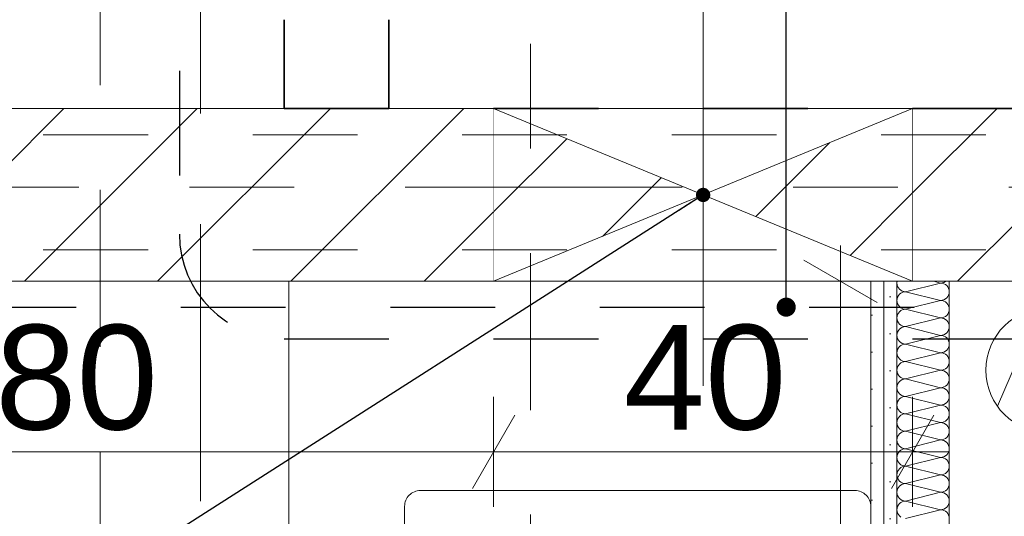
# Model space of a CAD drawing. Header units: metres. Extents: x -3.6 to 90.7, y -11.1 to 18.
# Tile 428 of 656: x 43.557 to 44.497, y 5.535 to 6.01. Entities that reach past the tile are written whole.
import ezdxf

# ---------------------------------------------------------------- set-up
doc = ezdxf.new("R2010")
doc.units = ezdxf.units.M
doc.header["$MEASUREMENT"] = 0
for name, pattern in [('Achse', [0.2, 0.1, -0.05, 0, -0.05]), ('Punktlinie eng', [0.0375, 0.0125, -0.025]), ('Schnittlinie', [0.3, 0.15, -0.075, 0, -0.075]), ('Strichlinie doppelt', [0.546806, 0.264583, -0.105833, 0.070556, -0.105833]), ('Strichlinie eng', [0.115, 0.075, -0.04]), ('Untersicht', [0.1, 0.075, -0.025]), ('Wipeout_Contour', [1, 0, -1])]:
    doc.linetypes.add(name, pattern=pattern)
for name, color, linetype in [('152 - Bemaßung_ Beschriftung.Ausbau', 7, 'Continuous'), ('203 - Marker.Schnitt - Ausbaudetail SA', 7, 'Continuous'), ('208 - Marker.Detail', 7, 'Continuous'), ('301 - Elemente.Linie', 7, 'Continuous'), ('451 - Universal.Achsen Raster', 7, 'Continuous'), ('605 - Struktur.Wand Innen', 7, 'Continuous'), ('608 - Struktur.Träger', 7, 'Continuous'), ('650 - Abdeckung.Fußboden Aufbau', 7, 'Continuous'), ('Abbruch_603 - Struktur.Bodenplatte_ Decke Roh', 7, 'Continuous'), ('Abbruch_605 - Struktur.Wand Innen', 7, 'Continuous'), ('Neubau_152 - Bemaßung_ Beschriftung.Ausbau', 7, 'Continuous'), ('Neubau_603 - Struktur.Bodenplatte_ Decke Roh', 7, 'Continuous'), ('Neubau_605 - Struktur.Wand Innen', 7, 'Continuous'), ('Neubau_606 - Struktur.Wand Innen Ausbau', 7, 'Continuous'), ('Neubau_650 - Abdeckung.Fußboden Aufbau', 7, 'Continuous'), ('Neubau_653 - Abdeckung.TB Verkofferung', 7, 'Continuous'), ('Neubau_702 - Einrichtung.Möbel Sanitär', 7, 'Continuous')]:
    doc.layers.add(name, color=color, linetype=linetype)
doc.styles.add('ERSTELLTER_STIL_2', font='txt')
doc.linetypes.add('Abbruch 1', pattern='A,0,[1,2022.0244.A_L5A-PL02.05_iB_Grundriss 3.OG1.Shx,S=0.001984,R=0,X=0,Y=0],-0.25,0', length=0.25)
doc.dimstyles.new('ERSTELLTER_STIL__1', dxfattribs={"dimtxt": 0.1, "dimasz": 0.0532, "dimexe": 0.18, "dimexo": 0.0625, "dimgap": 0, "dimtad": 1, "dimzin": 0, "dimdsep": 46, "dimtxsty": 'ERSTELLTER_STIL_2', "dimblk": 'ARROWHEAD_2', "dimblk1": 'ARROWHEAD_2', "dimblk2": 'ARROWHEAD_2', "dimcen": 0.09, "dimse1": 1, "dimse2": 1, "dimclrd": 7, "dimclre": 7, "dimclrt": 7, "dimazin": 0, "dimtfac": 1, "dimtdec": 4, "dimtmove": 0, "dimatfit": 3, "dimfxl": 1, "dimtolj": 1, "dimtzin": 0, "dimarcsym": 0})
doc.dimstyles.new('ERSTELLTER_STIL__3', dxfattribs={"dimtxt": 0.1, "dimasz": 0.0532, "dimexe": 0.18, "dimexo": 0.0625, "dimgap": 0, "dimtad": 1, "dimtih": 1, "dimtoh": 1, "dimzin": 0, "dimdsep": 46, "dimtxsty": 'ERSTELLTER_STIL_2', "dimblk": 'ARROWHEAD_2', "dimblk1": 'ARROWHEAD_2', "dimblk2": 'ARROWHEAD_2', "dimcen": 0.09, "dimse1": 1, "dimse2": 1, "dimclrd": 7, "dimclre": 7, "dimclrt": 7, "dimazin": 0, "dimtfac": 1, "dimtdec": 4, "dimtmove": 0, "dimatfit": 3, "dimfxl": 1, "dimtolj": 1, "dimtzin": 0, "dimarcsym": 0})
doc.dimstyles.new('ERSTELLTER_STIL__5', dxfattribs={"dimtxt": 0.18, "dimasz": 0.03648, "dimexe": 0.18, "dimexo": 0.0625, "dimgap": 0, "dimtad": 0, "dimtih": 1, "dimtoh": 1, "dimdec": 4, "dimzin": 0, "dimdsep": 46, "dimcen": 0.09, "dimadec": 0, "dimazin": 0, "dimtfac": 1, "dimtdec": 4, "dimtmove": 0, "dimatfit": 3, "dimldrblk": 'ARROWHEAD_11', "dimfxl": 1, "dimtolj": 1, "dimtzin": 0, "dimarcsym": 0})
doc.dimstyles.new('ERSTELLTER_STIL__6', dxfattribs={"dimtxt": 0.18, "dimasz": 0.02736, "dimexe": 0.18, "dimexo": 0.0625, "dimgap": 0, "dimtad": 0, "dimtih": 1, "dimtoh": 1, "dimdec": 4, "dimzin": 0, "dimdsep": 46, "dimcen": 0.09, "dimadec": 0, "dimazin": 0, "dimtfac": 1, "dimtdec": 4, "dimtmove": 0, "dimatfit": 3, "dimldrblk": 'ARROWHEAD_11', "dimfxl": 1, "dimtolj": 1, "dimtzin": 0, "dimarcsym": 0})
pattern_1 = [(45, (0, 0), (-0.0636396, 0.0636396), [])]
pattern_2 = [(45, (0, 0), (-0.01767767, 0.01767767), [0, -0.025])]

# ---------------------------------------------------------------- blocks, each defined once
blk = doc.blocks.new('*X139')
at = {"layer": 'Neubau_606 - Struktur.Wand Innen Ausbau', "color": 7, "linetype": 'Continuous', "lineweight": 5}
for p, q in [((44.39515, 5.75996), (44.39499, 5.75833)), ((44.39499, 5.75833), (44.39515, 5.75671)), ((44.39516, 5.76), (44.39515, 5.75996)), ((44.39515, 5.75671), (44.39562, 5.75514)), ((44.39562, 5.75514), (44.39639, 5.7537)), ((44.39639, 5.7537), (44.39743, 5.75244)), ((44.40332, 5.75), (44.43665, 5.75833)), ((44.42999, 5.76), (44.43665, 5.75833)), ((44.43665, 5.75833), (44.43828, 5.75849)), ((44.43828, 5.75817), (44.43665, 5.75833)), ((44.43828, 5.75849), (44.43984, 5.75897)), ((44.43984, 5.7577), (44.43828, 5.75817)), ((44.43984, 5.75897), (44.44128, 5.75974)), ((44.44128, 5.75693), (44.43984, 5.7577)), ((44.44128, 5.75974), (44.4416, 5.76)), ((44.44255, 5.75589), (44.44128, 5.75693)), ((44.44358, 5.75463), (44.44255, 5.75589)), ((44.44435, 5.75319), (44.44358, 5.75463)), ((44.44483, 5.75163), (44.44435, 5.75319)), ((44.39562, 5.74486), (44.39515, 5.74329)), ((44.39639, 5.7463), (44.39562, 5.74486)), ((44.39743, 5.74756), (44.39639, 5.7463)), ((44.39743, 5.75244), (44.39869, 5.7514)), ((44.39869, 5.7486), (44.39743, 5.74756)), ((44.39869, 5.7514), (44.40013, 5.75063)), ((44.40013, 5.74937), (44.39869, 5.7486)), ((44.40013, 5.75063), (44.4017, 5.75016)), ((44.4017, 5.74984), (44.40013, 5.74937)), ((44.4017, 5.75016), (44.40332, 5.75)), ((44.40332, 5.75), (44.4017, 5.74984)), ((44.40332, 5.75), (44.43665, 5.74167)), ((44.44128, 5.74307), (44.44255, 5.74411)), ((44.44255, 5.74411), (44.44358, 5.74537)), ((44.44358, 5.74537), (44.44435, 5.74681)), ((44.44435, 5.74681), (44.44483, 5.74837)), ((44.44499, 5.75), (44.44483, 5.75163)), ((44.44483, 5.74837), (44.44499, 5.75)), ((44.39515, 5.74329), (44.39499, 5.74167)), ((44.39499, 5.74167), (44.39515, 5.74004)), ((44.39515, 5.74004), (44.39562, 5.73848)), ((44.39562, 5.73848), (44.39639, 5.73704)), ((44.39639, 5.73704), (44.39743, 5.73577)), ((44.39743, 5.73577), (44.39869, 5.73474)), ((44.39869, 5.73474), (44.40013, 5.73397)), ((44.40332, 5.73333), (44.43665, 5.74167)), ((44.43665, 5.74167), (44.43828, 5.74183)), ((44.43828, 5.74151), (44.43665, 5.74167)), ((44.43828, 5.74183), (44.43984, 5.7423)), ((44.43984, 5.74103), (44.43828, 5.74151)), ((44.43984, 5.7423), (44.44128, 5.74307)), ((44.44128, 5.74026), (44.43984, 5.74103)), ((44.44255, 5.73923), (44.44128, 5.74026)), ((44.44358, 5.73796), (44.44255, 5.73923)), ((44.44435, 5.73652), (44.44358, 5.73796)), ((44.44483, 5.73496), (44.44435, 5.73652)), ((44.44499, 5.73333), (44.44483, 5.73496)), ((44.39515, 5.72663), (44.39499, 5.725)), ((44.39499, 5.725), (44.39515, 5.72337)), ((44.39562, 5.72819), (44.39515, 5.72663)), ((44.39639, 5.72963), (44.39562, 5.72819)), ((44.39743, 5.73089), (44.39639, 5.72963)), ((44.39869, 5.73193), (44.39743, 5.73089)), ((44.40013, 5.7327), (44.39869, 5.73193)), ((44.40013, 5.73397), (44.4017, 5.73349)), ((44.4017, 5.73317), (44.40013, 5.7327)), ((44.4017, 5.73349), (44.40332, 5.73333)), ((44.40332, 5.73333), (44.4017, 5.73317)), ((44.40332, 5.73333), (44.43665, 5.725)), ((44.40332, 5.71667), (44.43665, 5.725)), ((44.43665, 5.725), (44.43828, 5.72516)), ((44.43828, 5.72484), (44.43665, 5.725)), ((44.43828, 5.72516), (44.43984, 5.72563)), ((44.43984, 5.72437), (44.43828, 5.72484)), ((44.43984, 5.72563), (44.44128, 5.7264)), ((44.44128, 5.7264), (44.44255, 5.72744)), ((44.44255, 5.72744), (44.44358, 5.7287)), ((44.44358, 5.7287), (44.44435, 5.73014)), ((44.44435, 5.73014), (44.44483, 5.73171)), ((44.44483, 5.73171), (44.44499, 5.73333)), ((44.39515, 5.72337), (44.39562, 5.72181)), ((44.39562, 5.72181), (44.39639, 5.72037)), ((44.39639, 5.72037), (44.39743, 5.71911)), ((44.39743, 5.71911), (44.39869, 5.71807)), ((44.39869, 5.71526), (44.39743, 5.71423)), ((44.39869, 5.71807), (44.40013, 5.7173)), ((44.40013, 5.71603), (44.39869, 5.71526)), ((44.40013, 5.7173), (44.4017, 5.71683)), ((44.4017, 5.71651), (44.40013, 5.71603)), ((44.4017, 5.71683), (44.40332, 5.71667)), ((44.40332, 5.71667), (44.4017, 5.71651)), ((44.40332, 5.71667), (44.43665, 5.70833)), ((44.44128, 5.7236), (44.43984, 5.72437)), ((44.44255, 5.72256), (44.44128, 5.7236)), ((44.44358, 5.7213), (44.44255, 5.72256)), ((44.44435, 5.71986), (44.44358, 5.7213)), ((44.44483, 5.71829), (44.44435, 5.71986)), ((44.44499, 5.71667), (44.44483, 5.71829)), ((44.44483, 5.71504), (44.44499, 5.71667)), ((44.39515, 5.70996), (44.39499, 5.70833)), ((44.39499, 5.70833), (44.39515, 5.70671)), ((44.39562, 5.71152), (44.39515, 5.70996)), ((44.39515, 5.70671), (44.39562, 5.70514)), ((44.39639, 5.71296), (44.39562, 5.71152)), ((44.39743, 5.71423), (44.39639, 5.71296)), ((44.40332, 5.7), (44.43665, 5.70833)), ((44.43665, 5.70833), (44.43828, 5.70849)), ((44.43828, 5.70817), (44.43665, 5.70833)), ((44.43828, 5.70849), (44.43984, 5.70897)), ((44.43984, 5.7077), (44.43828, 5.70817)), ((44.43984, 5.70897), (44.44128, 5.70974)), ((44.44128, 5.70693), (44.43984, 5.7077)), ((44.44128, 5.70974), (44.44255, 5.71077)), ((44.44255, 5.70589), (44.44128, 5.70693)), ((44.44255, 5.71077), (44.44358, 5.71204)), ((44.44358, 5.70463), (44.44255, 5.70589)), ((44.44358, 5.71204), (44.44435, 5.71348)), ((44.44435, 5.71348), (44.44483, 5.71504)), ((44.39562, 5.70514), (44.39639, 5.7037)), ((44.39639, 5.7037), (44.39743, 5.70244)), ((44.39743, 5.69756), (44.39639, 5.6963)), ((44.39743, 5.70244), (44.39869, 5.7014)), ((44.39869, 5.6986), (44.39743, 5.69756)), ((44.39869, 5.7014), (44.40013, 5.70063)), ((44.40013, 5.69937), (44.39869, 5.6986)), ((44.40013, 5.70063), (44.4017, 5.70016)), ((44.4017, 5.69984), (44.40013, 5.69937)), ((44.4017, 5.70016), (44.40332, 5.7)), ((44.40332, 5.7), (44.4017, 5.69984)), ((44.40332, 5.7), (44.43665, 5.69167)), ((44.44435, 5.70319), (44.44358, 5.70463)), ((44.44358, 5.69537), (44.44435, 5.69681)), ((44.44483, 5.70163), (44.44435, 5.70319)), ((44.44435, 5.69681), (44.44483, 5.69837)), ((44.44499, 5.7), (44.44483, 5.70163)), ((44.44483, 5.69837), (44.44499, 5.7)), ((44.39515, 5.69329), (44.39499, 5.69167)), ((44.39499, 5.69167), (44.39515, 5.69004)), ((44.39562, 5.69486), (44.39515, 5.69329)), ((44.39515, 5.69004), (44.39562, 5.68848)), ((44.39639, 5.6963), (44.39562, 5.69486)), ((44.39562, 5.68848), (44.39639, 5.68704)), ((44.39639, 5.68704), (44.39743, 5.68577)), ((44.40332, 5.68333), (44.43665, 5.69167)), ((44.43665, 5.69167), (44.43828, 5.69183)), ((44.43828, 5.69151), (44.43665, 5.69167)), ((44.43828, 5.69183), (44.43984, 5.6923)), ((44.43984, 5.69103), (44.43828, 5.69151)), ((44.43984, 5.6923), (44.44128, 5.69307)), ((44.44128, 5.69026), (44.43984, 5.69103)), ((44.44128, 5.69307), (44.44255, 5.69411)), ((44.44255, 5.68923), (44.44128, 5.69026)), ((44.44255, 5.69411), (44.44358, 5.69537)), ((44.44358, 5.68796), (44.44255, 5.68923)), ((44.44435, 5.68652), (44.44358, 5.68796)), ((44.39562, 5.67819), (44.39515, 5.67663)), ((44.39639, 5.67963), (44.39562, 5.67819)), ((44.39743, 5.68089), (44.39639, 5.67963)), ((44.39743, 5.68577), (44.39869, 5.68474)), ((44.39869, 5.68193), (44.39743, 5.68089)), ((44.39869, 5.68474), (44.40013, 5.68397)), ((44.40013, 5.6827), (44.39869, 5.68193)), ((44.40013, 5.68397), (44.4017, 5.68349)), ((44.4017, 5.68317), (44.40013, 5.6827)), ((44.4017, 5.68349), (44.40332, 5.68333)), ((44.40332, 5.68333), (44.4017, 5.68317)), ((44.40332, 5.68333), (44.43665, 5.675)), ((44.44255, 5.67744), (44.44358, 5.6787)), ((44.44358, 5.6787), (44.44435, 5.68014)), ((44.44483, 5.68496), (44.44435, 5.68652)), ((44.44435, 5.68014), (44.44483, 5.68171)), ((44.44499, 5.68333), (44.44483, 5.68496)), ((44.44483, 5.68171), (44.44499, 5.68333)), ((44.39515, 5.67663), (44.39499, 5.675)), ((44.39499, 5.675), (44.39515, 5.67337)), ((44.39515, 5.67337), (44.39562, 5.67181)), ((44.39562, 5.67181), (44.39639, 5.67037)), ((44.39639, 5.67037), (44.39743, 5.66911)), ((44.39743, 5.66911), (44.39869, 5.66807)), ((44.40332, 5.66667), (44.43665, 5.675)), ((44.43665, 5.675), (44.43828, 5.67516)), ((44.43828, 5.67484), (44.43665, 5.675)), ((44.43828, 5.67516), (44.43984, 5.67563)), ((44.43984, 5.67437), (44.43828, 5.67484)), ((44.43984, 5.67563), (44.44128, 5.6764)), ((44.44128, 5.6736), (44.43984, 5.67437)), ((44.44128, 5.6764), (44.44255, 5.67744)), ((44.44255, 5.67256), (44.44128, 5.6736)), ((44.44358, 5.6713), (44.44255, 5.67256)), ((44.44435, 5.66986), (44.44358, 5.6713)), ((44.44483, 5.66829), (44.44435, 5.66986)), ((44.44499, 5.66667), (44.44483, 5.66829)), ((44.39515, 5.65996), (44.39499, 5.65833)), ((44.39562, 5.66152), (44.39515, 5.65996)), ((44.39639, 5.66296), (44.39562, 5.66152)), ((44.39743, 5.66423), (44.39639, 5.66296)), ((44.39869, 5.66526), (44.39743, 5.66423)), ((44.39869, 5.66807), (44.40013, 5.6673)), ((44.40013, 5.66603), (44.39869, 5.66526)), ((44.40013, 5.6673), (44.4017, 5.66683)), ((44.4017, 5.66651), (44.40013, 5.66603)), ((44.4017, 5.66683), (44.40332, 5.66667)), ((44.40332, 5.66667), (44.4017, 5.66651)), ((44.40332, 5.66667), (44.43665, 5.65833)), ((44.43828, 5.65849), (44.43984, 5.65897)), ((44.43984, 5.65897), (44.44128, 5.65974)), ((44.44128, 5.65974), (44.44255, 5.66077)), ((44.44255, 5.66077), (44.44358, 5.66204)), ((44.44358, 5.66204), (44.44435, 5.66348)), ((44.44435, 5.66348), (44.44483, 5.66504)), ((44.44483, 5.66504), (44.44499, 5.66667)), ((44.39499, 5.65833), (44.39515, 5.65671)), ((44.39515, 5.65671), (44.39562, 5.65514)), ((44.39562, 5.65514), (44.39639, 5.6537)), ((44.39639, 5.6537), (44.39743, 5.65244)), ((44.39743, 5.65244), (44.39869, 5.6514)), ((44.39869, 5.6514), (44.40013, 5.65063)), ((44.40013, 5.65063), (44.4017, 5.65016)), ((44.4017, 5.64984), (44.40013, 5.64937)), ((44.4017, 5.65016), (44.40332, 5.65)), ((44.40332, 5.65), (44.4017, 5.64984)), ((44.40332, 5.65), (44.43665, 5.65833)), ((44.40332, 5.65), (44.43665, 5.64167)), ((44.43665, 5.65833), (44.43828, 5.65849)), ((44.43828, 5.65817), (44.43665, 5.65833)), ((44.43984, 5.6577), (44.43828, 5.65817)), ((44.44128, 5.65693), (44.43984, 5.6577)), ((44.44255, 5.65589), (44.44128, 5.65693)), ((44.44358, 5.65463), (44.44255, 5.65589)), ((44.44435, 5.65319), (44.44358, 5.65463)), ((44.44483, 5.65163), (44.44435, 5.65319)), ((44.44499, 5.65), (44.44483, 5.65163)), ((44.44483, 5.64837), (44.44499, 5.65)), ((44.39515, 5.64329), (44.39499, 5.64167)), ((44.39499, 5.64167), (44.39515, 5.64004)), ((44.39562, 5.64486), (44.39515, 5.64329)), ((44.39515, 5.64004), (44.39562, 5.63848)), ((44.39639, 5.6463), (44.39562, 5.64486)), ((44.39743, 5.64756), (44.39639, 5.6463)), ((44.39869, 5.6486), (44.39743, 5.64756)), ((44.40013, 5.64937), (44.39869, 5.6486)), ((44.40332, 5.63333), (44.43665, 5.64167)), ((44.43665, 5.64167), (44.43828, 5.64183)), ((44.43828, 5.64151), (44.43665, 5.64167)), ((44.43828, 5.64183), (44.43984, 5.6423)), ((44.43984, 5.64103), (44.43828, 5.64151)), ((44.43984, 5.6423), (44.44128, 5.64307)), ((44.44128, 5.64026), (44.43984, 5.64103)), ((44.44128, 5.64307), (44.44255, 5.64411)), ((44.44255, 5.63923), (44.44128, 5.64026)), ((44.44255, 5.64411), (44.44358, 5.64537)), ((44.44358, 5.64537), (44.44435, 5.64681)), ((44.44435, 5.64681), (44.44483, 5.64837)), ((44.39562, 5.63848), (44.39639, 5.63704)), ((44.39639, 5.63704), (44.39743, 5.63577)), ((44.39743, 5.63089), (44.39639, 5.62963)), ((44.39743, 5.63577), (44.39869, 5.63474)), ((44.39869, 5.63193), (44.39743, 5.63089)), ((44.39869, 5.63474), (44.40013, 5.63397)), ((44.40013, 5.6327), (44.39869, 5.63193)), ((44.40013, 5.63397), (44.4017, 5.63349)), ((44.4017, 5.63317), (44.40013, 5.6327)), ((44.4017, 5.63349), (44.40332, 5.63333)), ((44.40332, 5.63333), (44.4017, 5.63317)), ((44.40332, 5.63333), (44.43665, 5.625)), ((44.44358, 5.63796), (44.44255, 5.63923)), ((44.44435, 5.63652), (44.44358, 5.63796)), ((44.44483, 5.63496), (44.44435, 5.63652)), ((44.44435, 5.63014), (44.44483, 5.63171)), ((44.44499, 5.63333), (44.44483, 5.63496)), ((44.44483, 5.63171), (44.44499, 5.63333)), ((44.39515, 5.62663), (44.39499, 5.625)), ((44.39499, 5.625), (44.39515, 5.62337)), ((44.39562, 5.62819), (44.39515, 5.62663)), ((44.39515, 5.62337), (44.39562, 5.62181)), ((44.39639, 5.62963), (44.39562, 5.62819)), ((44.39562, 5.62181), (44.39639, 5.62037)), ((44.40332, 5.61667), (44.43665, 5.625)), ((44.43665, 5.625), (44.43828, 5.62516)), ((44.43828, 5.62484), (44.43665, 5.625)), ((44.43828, 5.62516), (44.43984, 5.62563)), ((44.43984, 5.62437), (44.43828, 5.62484)), ((44.43984, 5.62563), (44.44128, 5.6264)), ((44.44128, 5.6236), (44.43984, 5.62437)), ((44.44128, 5.6264), (44.44255, 5.62744)), ((44.44255, 5.62256), (44.44128, 5.6236)), ((44.44255, 5.62744), (44.44358, 5.6287)), ((44.44358, 5.6213), (44.44255, 5.62256)), ((44.44358, 5.6287), (44.44435, 5.63014)), ((44.44435, 5.61986), (44.44358, 5.6213)), ((44.39639, 5.61296), (44.39562, 5.61152)), ((44.39639, 5.62037), (44.39743, 5.61911)), ((44.39743, 5.61423), (44.39639, 5.61296)), ((44.39743, 5.61911), (44.39869, 5.61807)), ((44.39869, 5.61526), (44.39743, 5.61423)), ((44.39869, 5.61807), (44.40013, 5.6173)), ((44.40013, 5.61603), (44.39869, 5.61526)), ((44.40013, 5.6173), (44.4017, 5.61683)), ((44.4017, 5.61651), (44.40013, 5.61603)), ((44.4017, 5.61683), (44.40332, 5.61667)), ((44.40332, 5.61667), (44.4017, 5.61651)), ((44.40332, 5.61667), (44.43665, 5.60833)), ((44.44255, 5.61077), (44.44358, 5.61204)), ((44.44358, 5.61204), (44.44435, 5.61348)), ((44.44483, 5.61829), (44.44435, 5.61986)), ((44.44435, 5.61348), (44.44483, 5.61504)), ((44.44499, 5.61667), (44.44483, 5.61829)), ((44.44483, 5.61504), (44.44499, 5.61667)), ((44.39515, 5.60996), (44.39499, 5.60833)), ((44.39499, 5.60833), (44.39515, 5.60671)), ((44.39562, 5.61152), (44.39515, 5.60996)), ((44.39515, 5.60671), (44.39562, 5.60514)), ((44.39562, 5.60514), (44.39639, 5.6037)), ((44.39639, 5.6037), (44.39743, 5.60244)), ((44.39743, 5.60244), (44.39869, 5.6014)), ((44.40332, 5.6), (44.43665, 5.60833)), ((44.43665, 5.60833), (44.43828, 5.60849)), ((44.43828, 5.60817), (44.43665, 5.60833)), ((44.43828, 5.60849), (44.43984, 5.60897)), ((44.43984, 5.6077), (44.43828, 5.60817)), ((44.43984, 5.60897), (44.44128, 5.60974)), ((44.44128, 5.60693), (44.43984, 5.6077)), ((44.44128, 5.60974), (44.44255, 5.61077)), ((44.44255, 5.60589), (44.44128, 5.60693)), ((44.44358, 5.60463), (44.44255, 5.60589)), ((44.44435, 5.60319), (44.44358, 5.60463)), ((44.44483, 5.60163), (44.44435, 5.60319)), ((44.39515, 5.59329), (44.39499, 5.59167)), ((44.39562, 5.59486), (44.39515, 5.59329)), ((44.39639, 5.5963), (44.39562, 5.59486)), ((44.39743, 5.59756), (44.39639, 5.5963)), ((44.39869, 5.5986), (44.39743, 5.59756)), ((44.39869, 5.6014), (44.40013, 5.60063)), ((44.40013, 5.59937), (44.39869, 5.5986)), ((44.40013, 5.60063), (44.4017, 5.60016)), ((44.4017, 5.59984), (44.40013, 5.59937)), ((44.4017, 5.60016), (44.40332, 5.6)), ((44.40332, 5.6), (44.4017, 5.59984)), ((44.40332, 5.6), (44.43665, 5.59167)), ((44.43984, 5.5923), (44.44128, 5.59307)), ((44.44128, 5.59307), (44.44255, 5.59411)), ((44.44255, 5.59411), (44.44358, 5.59537)), ((44.44358, 5.59537), (44.44435, 5.59681)), ((44.44435, 5.59681), (44.44483, 5.59837)), ((44.44499, 5.6), (44.44483, 5.60163)), ((44.44483, 5.59837), (44.44499, 5.6)), ((44.39499, 5.59167), (44.39515, 5.59004)), ((44.39515, 5.59004), (44.39562, 5.58848)), ((44.39562, 5.58848), (44.39639, 5.58704)), ((44.39639, 5.58704), (44.39743, 5.58577)), ((44.39743, 5.58577), (44.39869, 5.58474)), ((44.39869, 5.58474), (44.40013, 5.58397)), ((44.40013, 5.58397), (44.4017, 5.58349)), ((44.40332, 5.58333), (44.43665, 5.59167)), ((44.43665, 5.59167), (44.43828, 5.59183)), ((44.43828, 5.59151), (44.43665, 5.59167)), ((44.43828, 5.59183), (44.43984, 5.5923)), ((44.43984, 5.59103), (44.43828, 5.59151)), ((44.44128, 5.59026), (44.43984, 5.59103)), ((44.44255, 5.58923), (44.44128, 5.59026)), ((44.44358, 5.58796), (44.44255, 5.58923)), ((44.44435, 5.58652), (44.44358, 5.58796)), ((44.44483, 5.58496), (44.44435, 5.58652)), ((44.44499, 5.58333), (44.44483, 5.58496)), ((44.39515, 5.57663), (44.39499, 5.575)), ((44.39499, 5.575), (44.39515, 5.57337)), ((44.39562, 5.57819), (44.39515, 5.57663)), ((44.39639, 5.57963), (44.39562, 5.57819)), ((44.39743, 5.58089), (44.39639, 5.57963)), ((44.39869, 5.58193), (44.39743, 5.58089)), ((44.40013, 5.5827), (44.39869, 5.58193)), ((44.4017, 5.58317), (44.40013, 5.5827)), ((44.4017, 5.58349), (44.40332, 5.58333)), ((44.40332, 5.58333), (44.4017, 5.58317)), ((44.40332, 5.58333), (44.43665, 5.575)), ((44.40332, 5.56667), (44.43665, 5.575)), ((44.43665, 5.575), (44.43828, 5.57516)), ((44.43828, 5.57484), (44.43665, 5.575)), ((44.43828, 5.57516), (44.43984, 5.57563)), ((44.43984, 5.57437), (44.43828, 5.57484)), ((44.43984, 5.57563), (44.44128, 5.5764)), ((44.44128, 5.5736), (44.43984, 5.57437)), ((44.44128, 5.5764), (44.44255, 5.57744)), ((44.44255, 5.57744), (44.44358, 5.5787)), ((44.44358, 5.5787), (44.44435, 5.58014)), ((44.44435, 5.58014), (44.44483, 5.58171)), ((44.44483, 5.58171), (44.44499, 5.58333)), ((44.39515, 5.57337), (44.39562, 5.57181)), ((44.39562, 5.57181), (44.39639, 5.57037)), ((44.39639, 5.57037), (44.39743, 5.56911)), ((44.39743, 5.56911), (44.39869, 5.56807)), ((44.39869, 5.56526), (44.39743, 5.56423)), ((44.39869, 5.56807), (44.40013, 5.5673)), ((44.40013, 5.56603), (44.39869, 5.56526)), ((44.40013, 5.5673), (44.4017, 5.56683)), ((44.4017, 5.56651), (44.40013, 5.56603)), ((44.4017, 5.56683), (44.40332, 5.56667)), ((44.40332, 5.56667), (44.4017, 5.56651)), ((44.40332, 5.56667), (44.43665, 5.55833)), ((44.44255, 5.57256), (44.44128, 5.5736)), ((44.44358, 5.5713), (44.44255, 5.57256)), ((44.44435, 5.56986), (44.44358, 5.5713)), ((44.44483, 5.56829), (44.44435, 5.56986)), ((44.44435, 5.56348), (44.44483, 5.56504)), ((44.44499, 5.56667), (44.44483, 5.56829)), ((44.44483, 5.56504), (44.44499, 5.56667)), ((44.39515, 5.55996), (44.39499, 5.55833)), ((44.39499, 5.55833), (44.39515, 5.55671)), ((44.39562, 5.56152), (44.39515, 5.55996)), ((44.39515, 5.55671), (44.39562, 5.55514)), ((44.39639, 5.56296), (44.39562, 5.56152)), ((44.39743, 5.56423), (44.39639, 5.56296)), ((44.40332, 5.55), (44.43665, 5.55833)), ((44.43665, 5.55833), (44.43828, 5.55849)), ((44.43828, 5.55817), (44.43665, 5.55833)), ((44.43828, 5.55849), (44.43984, 5.55897)), ((44.43984, 5.5577), (44.43828, 5.55817)), ((44.43984, 5.55897), (44.44128, 5.55974)), ((44.44128, 5.55693), (44.43984, 5.5577)), ((44.44128, 5.55974), (44.44255, 5.56077)), ((44.44255, 5.55589), (44.44128, 5.55693)), ((44.44255, 5.56077), (44.44358, 5.56204)), ((44.44358, 5.55463), (44.44255, 5.55589)), ((44.44358, 5.56204), (44.44435, 5.56348)), ((44.39562, 5.55514), (44.39639, 5.5537)), ((44.39639, 5.5463), (44.39562, 5.54486)), ((44.39639, 5.5537), (44.39743, 5.55244)), ((44.39743, 5.54756), (44.39639, 5.5463)), ((44.39743, 5.55244), (44.39869, 5.5514)), ((44.39869, 5.5486), (44.39743, 5.54756)), ((44.39869, 5.5514), (44.40013, 5.55063)), ((44.40013, 5.54937), (44.39869, 5.5486)), ((44.40013, 5.55063), (44.4017, 5.55016)), ((44.4017, 5.54984), (44.40013, 5.54937)), ((44.4017, 5.55016), (44.40332, 5.55)), ((44.40332, 5.55), (44.4017, 5.54984)), ((44.40332, 5.55), (44.43665, 5.54167)), ((44.44435, 5.55319), (44.44358, 5.55463)), ((44.44358, 5.54537), (44.44435, 5.54681)), ((44.44483, 5.55163), (44.44435, 5.55319)), ((44.44435, 5.54681), (44.44483, 5.54837)), ((44.44499, 5.55), (44.44483, 5.55163)), ((44.44483, 5.54837), (44.44499, 5.55)), ((44.39515, 5.54329), (44.39499, 5.54167)), ((44.39499, 5.54167), (44.39515, 5.54004)), ((44.39562, 5.54486), (44.39515, 5.54329)), ((44.39515, 5.54004), (44.39562, 5.53848)), ((44.39562, 5.53848), (44.39639, 5.53704)), ((44.39639, 5.53704), (44.39743, 5.53577)), ((44.40332, 5.53333), (44.43665, 5.54167)), ((44.43665, 5.54167), (44.43828, 5.54183)), ((44.43828, 5.54151), (44.43665, 5.54167)), ((44.43828, 5.54183), (44.43984, 5.5423)), ((44.43984, 5.54103), (44.43828, 5.54151)), ((44.43984, 5.5423), (44.44128, 5.54307)), ((44.44128, 5.54026), (44.43984, 5.54103)), ((44.44128, 5.54307), (44.44255, 5.54411)), ((44.44255, 5.53923), (44.44128, 5.54026)), ((44.44255, 5.54411), (44.44358, 5.54537)), ((44.44358, 5.53796), (44.44255, 5.53923)), ((44.44435, 5.53652), (44.44358, 5.53796)), ((44.39743, 5.53577), (44.39869, 5.53474)), ((44.44483, 5.53496), (44.44435, 5.53652))]:
    blk.add_line(p, q, dxfattribs=at)
blk = doc.blocks.new('*D181')
at = {"layer": '152 - Bemaßung_ Beschriftung.Ausbau', "color": 7, "linetype": 'Continuous', "lineweight": 5}
for p, q in [((43.20999, 5.54443), (43.20999, 5.64943)), ((44.00998, 5.54443), (44.00998, 5.64943)), ((43.2302, 5.63193), (43.18978, 5.56193)), ((44.03018, 5.63193), (43.98977, 5.56193)), ((43.17576, 5.59693), (43.20999, 5.59693)), ((43.20999, 5.59693), (44.00998, 5.59693))]:
    blk.add_line(p, q, dxfattribs=at)
at = {"layer": '152 - Bemaßung_ Beschriftung.Ausbau', "color": 7, "lineweight": 5, "insert": (43.5341, 5.61693), "char_height": 0.1, "attachment_point": 7, "style": 'ERSTELLTER_STIL_2'}
blk.add_mtext('\\A1;{\\pql;\\fArial|b0|i0|c0|p38;80}', dxfattribs=at)
blk = doc.blocks.new('ARROWHEAD_2')
at = {"color": 0, "linetype": 'Continuous', "lineweight": 0}
for p, q in [((-0.378, -0.655), (0.378, 0.655)), ((0, 0), (-1, 0))]:
    blk.add_line(p, q, dxfattribs=at)
blk = doc.blocks.new('*D182')
at = {"layer": '152 - Bemaßung_ Beschriftung.Ausbau', "color": 7, "linetype": 'Continuous', "lineweight": 5}
for p, q in [((44.00998, 5.54443), (44.00998, 5.64943)), ((44.40998, 5.54443), (44.40998, 5.64943)), ((44.03018, 5.63193), (43.98977, 5.56193)), ((44.38977, 5.56193), (44.43018, 5.63193)), ((44.00998, 5.59693), (44.40998, 5.59693)), ((44.40998, 5.59693), (44.44421, 5.59693))]:
    blk.add_line(p, q, dxfattribs=at)
at = {"layer": '152 - Bemaßung_ Beschriftung.Ausbau', "color": 7, "lineweight": 5, "insert": (44.13409, 5.61693), "char_height": 0.1, "attachment_point": 7, "style": 'ERSTELLTER_STIL_2'}
blk.add_mtext('\\A1;{\\pql;\\fArial|b0|i0|c0|p38;40}', dxfattribs=at)
blk = doc.blocks.new('ARROWHEAD_11')
at = {"color": 0, "linetype": 'Continuous', "lineweight": 0}
blk.add_line((0, 0), (-1, 0), dxfattribs=at)
at = {"color": 0, "linetype": 'Continuous', "lineweight": 0, "const_width": 0.25, "flags": 128}
blk.add_lwpolyline([(-0.125, 0, 1), (0.125, 0, 1)], format="xyb", close=True, dxfattribs=at)
blk = doc.blocks.new('*D583')
at = {"layer": '152 - Bemaßung_ Beschriftung.Ausbau', "color": 7, "linetype": 'Continuous', "lineweight": 5}
for p, q in [((43.20999, 6.68038), (43.20999, 6.78538)), ((45.905, 6.68038), (45.905, 6.78538)), ((43.2302, 6.76788), (43.18978, 6.69788)), ((45.92521, 6.76788), (45.88479, 6.69788)), ((43.20999, 6.73288), (45.905, 6.73288))]:
    blk.add_line(p, q, dxfattribs=at)
at = {"layer": '152 - Bemaßung_ Beschriftung.Ausbau', "color": 7, "lineweight": 5, "insert": (44.39942, 6.73348), "char_height": 0.1, "attachment_point": 7, "style": 'ERSTELLTER_STIL_2'}
blk.add_mtext('\\A1;{\\pql;\\fArial|b0|i0|c0|p38;2,69\\fArial|b0|i0|c0|p38;\\A1{\\H.66x;\\S5^  ;}}', dxfattribs=at)
blk = doc.blocks.new('*D590')
at = {"layer": '152 - Bemaßung_ Beschriftung.Ausbau', "color": 7, "linetype": 'Continuous', "lineweight": 5}
for p, q in [((42.22499, 6.98038), (42.22499, 7.08538)), ((44.36999, 6.98038), (44.36999, 7.08538)), ((42.2452, 7.06788), (42.20478, 6.99788)), ((44.3902, 7.06788), (44.34978, 6.99788)), ((42.22499, 7.03288), (44.36999, 7.03288))]:
    blk.add_line(p, q, dxfattribs=at)
at = {"layer": '152 - Bemaßung_ Beschriftung.Ausbau', "color": 7, "lineweight": 5, "insert": (43.13942, 7.03348), "char_height": 0.1, "attachment_point": 7, "style": 'ERSTELLTER_STIL_2'}
blk.add_mtext('\\A1;{\\pql;\\fArial|b0|i0|c0|p38;2,14\\fArial|b0|i0|c0|p38;\\A1{\\H.66x;\\S5^  ;}}', dxfattribs=at)
blk = doc.blocks.new('*D591')
at = {"layer": '152 - Bemaßung_ Beschriftung.Ausbau', "color": 7, "linetype": 'Continuous', "lineweight": 5}
for p, q in [((44.36999, 6.98038), (44.36999, 7.08538)), ((44.70999, 6.98038), (44.70999, 7.08538)), ((44.3902, 7.06788), (44.34978, 6.99788)), ((44.73019, 7.06788), (44.68978, 6.99788)), ((44.36999, 7.03288), (44.70999, 7.03288))]:
    blk.add_line(p, q, dxfattribs=at)
at = {"layer": '152 - Bemaßung_ Beschriftung.Ausbau', "color": 7, "lineweight": 5, "insert": (44.4641, 7.05288), "char_height": 0.1, "attachment_point": 7, "style": 'ERSTELLTER_STIL_2'}
blk.add_mtext('\\A1;{\\pql;\\fArial|b0|i0|c0|p38;34}', dxfattribs=at)
blk = doc.blocks.new('*D624')
at = {"layer": '152 - Bemaßung_ Beschriftung.Ausbau', "color": 7, "linetype": 'Continuous', "lineweight": 5}
for p, q in [((44.34121, 5.76), (44.34121, 5.79423)), ((44.37621, 5.73979), (44.30621, 5.78021)), ((44.39371, 5.76), (44.28871, 5.76)), ((44.34121, 4.06), (44.34121, 5.76)), ((44.30621, 4.08021), (44.37621, 4.03979))]:
    blk.add_line(p, q, dxfattribs=at)
at = {"layer": '152 - Bemaßung_ Beschriftung.Ausbau', "color": 7, "lineweight": 5, "insert": (44.32121, 4.77697), "char_height": 0.1, "attachment_point": 7, "rotation": 90, "style": 'ERSTELLTER_STIL_2'}
blk.add_mtext('\\A1;{\\pql;\\fArial|b0|i0|c0|p38;1,70}', dxfattribs=at)

msp = doc.modelspace()

# ---------------------------------------------------------------- hatches: boundary and pattern name
at = {"layer": 'Abbruch_605 - Struktur.Wand Innen', "linetype": 'Continuous', "lineweight": 0, "true_color": 0x000000}
h = msp.add_hatch(dxfattribs=at)
h.set_pattern_fill('MW_Ziegel_0001', color=18, style=0, pattern_type=2)
h.set_pattern_definition(pattern_1)
h.paths.add_polyline_path([(44.00998, 5.925), (44.00998, 5.76), (44.20997, 5.8425)])
h = msp.add_hatch(dxfattribs=at)
h.set_pattern_fill('MW_Ziegel_0001', color=18, style=0, pattern_type=2)
h.set_pattern_definition(pattern_1)
h.paths.add_polyline_path([(44.20997, 5.8425), (44.40998, 5.76), (44.40998, 5.925)])
at = {"layer": 'Neubau_606 - Struktur.Wand Innen Ausbau', "linetype": 'Continuous', "lineweight": 0, "true_color": 0x000000}
h = msp.add_hatch(dxfattribs=at)
h.set_pattern_fill('Gips_0001', color=18, style=0, pattern_type=2)
h.set_pattern_definition(pattern_2)
h.paths.add_polyline_path([(44.38249, 5.76), (44.36999, 5.76), (44.36999, 5.17998), (44.38249, 5.17998)])
h = msp.add_hatch(dxfattribs=at)
h.set_pattern_fill('Gips_0001', color=18, style=0, pattern_type=2)
h.set_pattern_definition(pattern_2)
h.paths.add_polyline_path([(44.38249, 5.76), (44.38249, 5.17998), (44.39499, 5.17998), (44.39499, 5.76)])
at = {"layer": 'Neubau_650 - Abdeckung.Fußboden Aufbau', "linetype": 'Continuous', "lineweight": 13, "true_color": 0xafafaf}
h = msp.add_hatch(dxfattribs=at)
h.set_pattern_fill('Raster_60x60_Fuge_2mm_0001', color=253, style=0, pattern_type=2)
h.set_pattern_definition([(0, (42.61, 4.91), (0, 0.602), []), (90, (42.61, 4.91), (-0.602, 0), [])])
h.paths.add_polyline_path([(42.22499, 3.935), (43.54499, 3.935), (43.54499, 4.06), (44.36999, 4.06), (44.36999, 5.76), (42.22499, 5.76)])

# ---------------------------------------------------------------- linework, layer by layer
at = {"layer": '203 - Marker.Schnitt - Ausbaudetail SA', "color": 7, "linetype": 'Schnittlinie', "lineweight": 13}
msp.add_line((44.04516, 8.93698), (44.04516, 4.76298), dxfattribs=at)
at = {"layer": '208 - Marker.Detail', "color": 30, "linetype": 'Punktlinie eng', "lineweight": 25, "true_color": 0xff6e00}
msp.add_line((43.80998, 5.70498), (44.60998, 5.70498), dxfattribs=at)
at = {"layer": '301 - Elemente.Linie', "color": 1, "linetype": 'Strichlinie eng', "lineweight": 25, "flags": 128}
msp.add_lwpolyline([(40.31135, 5.73527), (47.16999, 5.73527)], dxfattribs=at)
at = {"layer": '650 - Abdeckung.Fußboden Aufbau', "color": 7, "linetype": 'Continuous', "lineweight": 13, "flags": 128}
msp.add_lwpolyline([(38.85497, 5.819), (38.85497, 5.935), (39.96999, 5.935), (39.96999, 6.00998), (40.28999, 6.00998), (40.28999, 5.925), (40.415, 5.925), (40.415, 5.76), (41.3, 5.76), (41.3, 5.925), (42.32499, 5.925), (42.32499, 5.76), (43.20999, 5.76), (43.20999, 5.925), (45.905, 5.925), (45.905, 5.76), (46.79, 5.76), (46.79, 5.925), (47.16999, 5.925), (47.16999, 6.00998), (47.48999, 6.00998), (47.48999, 5.925), (48.66, 5.925), (48.66, 5.805)], dxfattribs=at)
at = {"layer": 'Abbruch_603 - Struktur.Bodenplatte_ Decke Roh', "color": 7, "linetype": 'Abbruch 1', "lineweight": 18}
for start, end in [(90, 180), (180, 270)]:
    msp.add_arc((44.53999, 5.67501), 0.06, start, end, dxfattribs=at)
at = {"layer": 'Abbruch_605 - Struktur.Wand Innen', "color": 160, "linetype": 'Abbruch 1', "lineweight": 5, "true_color": 0x3232ff}
msp.add_line((44.20997, 6.025), (44.20997, 5.66), dxfattribs=at)
at = {"layer": 'Abbruch_605 - Struktur.Wand Innen', "color": 7, "linetype": 'Abbruch 1', "lineweight": 18}
for p, q in [((44.00998, 5.925), (44.00998, 5.76)), ((44.40998, 5.76), (44.40998, 5.925))]:
    msp.add_line(p, q, dxfattribs=at)
at = {"layer": 'Abbruch_605 - Struktur.Wand Innen', "color": 7, "linetype": 'Abbruch 1', "lineweight": 18, "flags": 128}
for points in [[(44.40998, 5.925), (44.00998, 5.925)], [(44.00998, 5.76), (44.40998, 5.76)]]:
    msp.add_lwpolyline(points, dxfattribs=at)
at = {"layer": 'Neubau_603 - Struktur.Bodenplatte_ Decke Roh', "color": 1, "linetype": 'Continuous', "lineweight": 5}
msp.add_line((44.49091, 5.6405), (44.51599, 5.69901), dxfattribs=at)
at = {"layer": 'Neubau_605 - Struktur.Wand Innen', "color": 1, "linetype": 'Continuous', "lineweight": 9}
for p, q in [((44.00998, 5.925), (44.40998, 5.76)), ((44.40998, 5.925), (44.00998, 5.76))]:
    msp.add_line(p, q, dxfattribs=at)
at = {"layer": 'Neubau_606 - Struktur.Wand Innen Ausbau', "color": 1, "linetype": 'Continuous', "lineweight": 5}
for p, q in [((44.38249, 5.76), (44.38249, 5.17998)), ((44.39499, 5.76), (44.39499, 5.17998))]:
    msp.add_line(p, q, dxfattribs=at)
at = {"layer": 'Neubau_606 - Struktur.Wand Innen Ausbau', "color": 1, "linetype": 'Continuous', "lineweight": 5, "flags": 128}
for points in [[(44.36999, 5.76), (44.38249, 5.76)], [(44.36999, 5.76), (44.36999, 5.17998)], [(44.38249, 5.76), (44.39499, 5.76)]]:
    msp.add_lwpolyline(points, dxfattribs=at)
at = {"layer": 'Neubau_650 - Abdeckung.Fußboden Aufbau', "color": 1, "linetype": 'Continuous', "lineweight": 13, "flags": 128}
msp.add_lwpolyline([(42.22499, 3.935), (42.22499, 5.76), (44.36999, 5.76), (44.36999, 4.06), (43.54499, 4.06), (43.54499, 3.935), (43.20999, 3.935)], dxfattribs=at)
at = {"layer": 'Neubau_653 - Abdeckung.TB Verkofferung', "color": 1, "linetype": 'Untersicht', "lineweight": 9}
for p in [(42.22499, 5.75998), (44.36999, 5.05048)]:
    msp.add_line(p, (44.36999, 5.75998), dxfattribs=at)
at = {"layer": 'Neubau_702 - Einrichtung.Möbel Sanitär', "color": 1, "linetype": 'Continuous', "lineweight": 9, "flags": 128}
msp.add_lwpolyline([(44.36999, 5.025), (44.36999, 5.545, 0.414214), (44.35499, 5.56), (43.93999, 5.56, 0.414214), (43.92499, 5.545), (43.92499, 5.025, 0.414214), (43.93999, 5.01), (44.35499, 5.01, 0.414214)], format="xyb", close=True, dxfattribs=at)

# ---------------------------------------------------------------- next in the draw order: wipeouts: each hides what was drawn before it
at = {"color": 254, "linetype": 'Wipeout_Contour', "lineweight": 0, "ltscale": 176.007336}
msp.add_wipeout([(43.20999, 5.76), (44.00998, 5.76), (44.00998, 5.925), (43.20999, 5.925)], dxfattribs=at).dxf.layer = '605 - Struktur.Wand Innen'
at = {"color": 254, "linetype": 'Wipeout_Contour', "lineweight": 0, "ltscale": 182.14253}
msp.add_wipeout([(44.40998, 5.925), (44.40998, 5.76), (45.905, 5.76), (45.905, 5.925)], dxfattribs=at).dxf.layer = '605 - Struktur.Wand Innen'

# ---------------------------------------------------------------- next in the draw order: hatches: boundary and pattern name
at = {"layer": '605 - Struktur.Wand Innen', "linetype": 'Continuous', "lineweight": 0, "true_color": 0x000000}
h = msp.add_hatch(dxfattribs=at)
h.set_pattern_fill('MW_Ziegel_0001', color=18, style=0, pattern_type=2)
h.set_pattern_definition(pattern_1)
h.paths.add_polyline_path([(43.20999, 5.76), (44.00998, 5.76), (44.00998, 5.925), (43.20999, 5.925)])
h = msp.add_hatch(dxfattribs=at)
h.set_pattern_fill('MW_Ziegel_0001', color=18, style=0, pattern_type=2)
h.set_pattern_definition(pattern_1)
h.paths.add_polyline_path([(44.40998, 5.925), (44.40998, 5.76), (45.905, 5.76), (45.905, 5.925)])

# ---------------------------------------------------------------- next in the draw order: linework, layer by layer
at = {"layer": '203 - Marker.Schnitt - Ausbaudetail SA', "color": 7, "linetype": 'Schnittlinie', "lineweight": 13}
msp.add_line((43.63417, 6.29748), (43.63417, 4.76298), dxfattribs=at)
at = {"layer": '208 - Marker.Detail', "color": 30, "linetype": 'Punktlinie eng', "lineweight": 25, "true_color": 0xff6e00}
msp.add_line((43.70998, 8.16114), (43.70998, 5.80498), dxfattribs=at)
msp.add_arc((43.80998, 5.80498), 0.1, 180, 270, dxfattribs=at)
at = {"layer": '451 - Universal.Achsen Raster', "color": 160, "linetype": 'Strichlinie doppelt', "lineweight": 9, "true_color": 0x3232ff}
for p, q in [((43.72999, -10.585), (43.72999, 16.355)), ((64.93503, 5.84998), (-3.175, 5.84998))]:
    msp.add_line(p, q, dxfattribs=at)
at = {"layer": '605 - Struktur.Wand Innen', "color": 7, "linetype": 'Continuous', "lineweight": 18, "flags": 128}
for points in [[(44.00998, 5.925), (43.20999, 5.925)], [(45.905, 5.925), (44.40998, 5.925)], [(43.20999, 5.76), (44.00998, 5.76)], [(44.40998, 5.76), (45.905, 5.76)]]:
    msp.add_lwpolyline(points, dxfattribs=at)
at = {"layer": '608 - Struktur.Träger', "color": 7, "linetype": 'Achse', "lineweight": 9}
msp.add_line((0.37999, 5.89998), (61.87999, 5.89998), dxfattribs=at)
at = {"layer": '608 - Struktur.Träger', "color": 7, "linetype": 'Untersicht', "lineweight": 13}
msp.add_line((0.37999, 5.78998), (61.87999, 5.78998), dxfattribs=at)
at = {"layer": 'Neubau_606 - Struktur.Wand Innen Ausbau', "color": 1, "linetype": 'Continuous', "lineweight": 5, "flags": 128}
for points in [[(44.39499, 5.76), (44.44499, 5.76)], [(44.44499, 5.17998), (44.44499, 5.76)]]:
    msp.add_lwpolyline(points, dxfattribs=at)
at = {"layer": 'Neubau_653 - Abdeckung.TB Verkofferung', "color": 1, "linetype": 'Untersicht', "lineweight": 35, "flags": 128}
for points in [[(43.80998, 6.00998), (43.80998, 5.925)], [(43.90998, 6.00998), (43.90998, 5.925)], [(43.90998, 5.925), (43.80998, 5.925)], [(44.50998, 5.925), (43.90998, 5.925)]]:
    msp.add_lwpolyline(points, dxfattribs=at)

# ---------------------------------------------------------------- next in the draw order: block references
at = {"layer": 'Neubau_606 - Struktur.Wand Innen Ausbau', "color": 1, "lineweight": 13}
msp.add_blockref('*X139', (0, 0), dxfattribs=at)

# ---------------------------------------------------------------- next in the draw order: dimensions: what is measured, and where the dimension line sits
at = {"layer": '152 - Bemaßung_ Beschriftung.Ausbau', "color": 7, "linetype": 'Continuous', "lineweight": 5}
for base, p1, p2, picture, middle in [((44.369988, 7.032884), (42.224989, 5.76), (44.369988, 5.76), '*D590', (43.404359, 7.102884)), ((44.70999, 7.03288), (44.36999, 5.76), (44.70999, 5.76), '*D591', (44.54034, 7.10288)), ((45.905, 6.73288), (43.20999, 5.925), (45.905, 5.925), '*D583', (44.66436, 6.80288)), ((44.00998, 5.59693), (43.20999, 5.76), (44.00998, 5.76), '*D181', (43.61033, 5.66693)), ((44.40998, 5.59693), (44.00998, 5.76), (44.40998, 5.76), '*D182', (44.21032, 5.66693))]:
    dim = msp.add_linear_dim(base=base, p1=p1, p2=p2, dimstyle='ERSTELLTER_STIL__3', dxfattribs=at)
    dim.commit()
    dim.dimension.update_dxf_attribs({"geometry": picture, "text_midpoint": middle, "dimtype": 160})
dim = msp.add_linear_dim(base=(44.34121, 5.76), p1=(43.54499, 4.06), p2=(43.20999, 5.76), angle=90, dimstyle='ERSTELLTER_STIL__1', dxfattribs=at)
dim.commit()
dim.dimension.update_dxf_attribs({"geometry": '*D624', "text_midpoint": (44.27121, 4.90685), "dimtype": 160, "text_rotation": 90})

# ---------------------------------------------------------------- next in the draw order: leaders
at = {"layer": 'Neubau_152 - Bemaßung_ Beschriftung.Ausbau', "color": 1, "linetype": 'Continuous', "lineweight": 13, "annotation_type": 0, "has_hookline": 1}
for points, dimstyle, hookline_direction, text_width in [([(44.28927, 5.73527), (44.28927, 6.52619), (44.36688, 6.52619)], 'ERSTELLTER_STIL__5', 0, 1.16203), ([(44.20997, 5.8425), (43.53217, 5.40941), (43.49518, 5.40941)], 'ERSTELLTER_STIL__6', 1, 1.08392)]:
    msp.add_leader(points, dimstyle=dimstyle, dxfattribs=dict(at, hookline_direction=hookline_direction, text_width=text_width))

doc.saveas('drawing.dxf')
